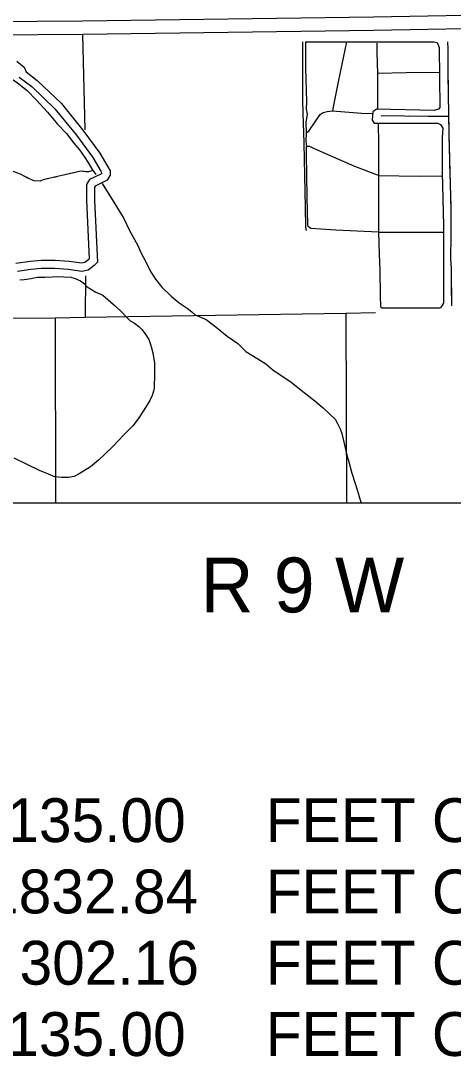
# Model space of a CAD drawing. Extents: x 1127717 to 1741049, y 2026793 to 2244711.
# Drawn here: x 1315678 to 1323560, y 2056440 to 2075463 of the extents above; entities that cross this region are included whole.
import ezdxf

# ---------------------------------------------------------------- set-up
doc = ezdxf.new("R2010")
doc.units = 0
for name, color, linetype in [('1', 7, 'Continuous'), ('15', 7, 'Continuous'), ('2', 7, 'Continuous'), ('35', 7, 'Continuous'), ('4', 7, 'Continuous'), ('43', 7, 'Continuous'), ('46', 7, 'Continuous'), ('5', 7, 'Continuous'), ('R_Draft', 7, 'Continuous')]:
    doc.layers.add(name, color=color, linetype=linetype)

msp = doc.modelspace()

# ---------------------------------------------------------------- linework, layer by layer
at = {"layer": '1'}
msp.add_lwpolyline([(1349634, 2111942), (1278363, 2111942), (1278363, 2066677), (1349634, 2066677)], close=True, dxfattribs=at)
at = {"layer": '15'}
for points in [[(1312662, 2075432), (1316804, 2075463), (1322105, 2075539), (1327395, 2075633), (1332797, 2075689), (1333675, 2075694)], [(1333677, 2075444), (1332799, 2075439), (1327398, 2075383), (1322109, 2075289), (1316807, 2075213), (1312664, 2075182)]]:
    msp.add_lwpolyline(points, dxfattribs=at)
at = {"layer": '35'}
for points in [[(1320868, 2075079), (1320871, 2074608), (1320884, 2073990), (1320881, 2073861), (1320898, 2073761), (1320876, 2073611), (1320879, 2073423), (1320873, 2073267), (1320884, 2073172)], [(1320868, 2075079), (1323215, 2075079), (1323267, 2075067), (1323305, 2074976), (1323318, 2073882), (1323293, 2073856), (1323215, 2073831), (1322160, 2073856), (1322096, 2073805), (1322083, 2073650), (1322122, 2073599), (1322263, 2073599), (1323280, 2073599), (1323331, 2073573), (1323370, 2073509), (1323357, 2073342), (1323357, 2072698), (1323383, 2071732), (1323383, 2070316), (1323331, 2070230)], [(1321613, 2075079), (1321465, 2074352), (1321383, 2073957), (1321358, 2073821)], [(1322188, 2073856), (1322189, 2073987), (1322189, 2074502), (1322176, 2074886), (1322176, 2075054)], [(1315001, 2074662), (1315164, 2074599), (1315301, 2074512), (1315407, 2074473), (1315482, 2074422), (1315614, 2074334), (1315790, 2074196), (1315960, 2074026), (1316161, 2073800), (1316343, 2073580), (1316513, 2073410), (1316645, 2073234), (1316746, 2073114), (1316834, 2072989), (1316909, 2072869), (1316978, 2072756), (1317044, 2072663)], [(1323311, 2074520), (1322702, 2074516), (1322189, 2074502)], [(1320879, 2073423), (1320928, 2073450), (1321042, 2073622), (1321135, 2073755), (1321189, 2073791), (1321263, 2073812), (1321358, 2073821), (1321892, 2073782), (1322093, 2073777)], [(1322191, 2073599), (1322200, 2073224), (1322198, 2072641)], [(1322198, 2072641), (1321767, 2072808), (1321034, 2073127), (1320944, 2073170), (1320884, 2073172)], [(1322198, 2072641), (1322200, 2071875), (1322200, 2071608), (1321421, 2071646), (1320963, 2071679), (1320917, 2071714), (1320909, 2071744), (1320898, 2072257), (1320884, 2073034), (1320884, 2073172)], [(1322198, 2072641), (1322947, 2072633), (1323357, 2072638)], [(1317162, 2072495), (1317393, 2072127), (1317556, 2071857), (1317657, 2071643), (1317808, 2071366), (1317864, 2071241), (1317965, 2071058), (1318040, 2070895), (1318135, 2070756), (1318248, 2070605), (1318417, 2070442), (1318562, 2070323), (1318713, 2070222), (1318795, 2070159), (1318857, 2070102), (1319058, 2070021), (1319241, 2069876), (1319442, 2069713), (1319637, 2069581), (1319687, 2069524), (1319781, 2069436), (1320001, 2069298), (1320146, 2069210), (1320272, 2069103), (1320605, 2068876), (1320843, 2068688), (1321038, 2068537), (1321189, 2068405), (1321321, 2068279), (1321409, 2068203), (1321453, 2068122), (1321503, 2068027), (1321529, 2067939), (1321579, 2067732), (1321617, 2067568), (1321661, 2067424), (1321714, 2067215), (1321771, 2067027), (1321833, 2066832), (1321852, 2066769), (1321881, 2066677)], [(1322200, 2071608), (1322939, 2071611), (1323386, 2071608)], [(1322200, 2071608), (1322211, 2071209), (1322222, 2070920), (1322228, 2070448), (1322236, 2070255), (1322263, 2070230), (1322337, 2070230), (1323331, 2070230)], [(1315660, 2070743), (1315740, 2070747), (1315868, 2070767), (1315912, 2070779), (1315984, 2070787), (1316115, 2070791), (1316251, 2070799), (1316347, 2070803), (1316459, 2070799), (1316587, 2070791), (1316667, 2070767), (1316763, 2070723), (1316839, 2070667), (1316887, 2070611)], [(1316887, 2070611), (1317046, 2070519), (1317170, 2070462), (1317405, 2070264), (1317527, 2070145), (1317585, 2070081), (1317673, 2069992), (1317752, 2069951), (1317826, 2069890), (1317888, 2069829), (1317956, 2069740), (1318014, 2069652), (1318044, 2069560), (1318058, 2069502), (1318085, 2069413), (1318116, 2069219), (1318112, 2069070), (1318112, 2068933), (1318109, 2068872), (1318109, 2068821), (1318109, 2068767), (1318095, 2068709), (1318071, 2068634), (1318027, 2068542), (1317922, 2068362), (1317816, 2068208), (1317721, 2068079), (1317554, 2067916), (1317360, 2067711), (1317200, 2067558), (1317092, 2067453), (1316945, 2067334), (1316741, 2067201), (1316649, 2067153), (1316547, 2067140), (1316442, 2067136), (1316418, 2067136), (1316299, 2067150), (1316180, 2067197), (1316020, 2067262), (1315557, 2067490)]]:
    msp.add_lwpolyline(points, dxfattribs=at)
at = {"layer": '4'}
msp.add_lwpolyline([(1313729, 2070035), (1316306, 2070050), (1316853, 2070058), (1321605, 2070133), (1322142, 2070144)], dxfattribs=at)
at = {"layer": '43'}
for points in [[(1320888, 2071640), (1320872, 2071703), (1320869, 2072062), (1320856, 2072651), (1320843, 2073232), (1320824, 2073787), (1320821, 2074012), (1320818, 2074329), (1320821, 2074563), (1320818, 2074976), (1320821, 2075082)], [(1323460, 2075084), (1323465, 2074950), (1323462, 2074611), (1323468, 2074161), (1323477, 2073720), (1323487, 2073143), (1323506, 2072490), (1323515, 2072014), (1323519, 2071542), (1323512, 2071129), (1323522, 2070945), (1323531, 2070267)], [(1323464, 2074972), (1323465, 2074950), (1323462, 2074611), (1323462, 2074576)], [(1323464, 2074444), (1323468, 2074161), (1323470, 2074048)], [(1323473, 2073916), (1323477, 2073720), (1323477, 2073718)], [(1323477, 2073720), (1323107, 2073717), (1322248, 2073733)], [(1322619, 2073726), (1322248, 2073733)], [(1323147, 2073717), (1323107, 2073717), (1322751, 2073723)], [(1323477, 2073720), (1323279, 2073718)], [(1323477, 2073718), (1323481, 2073520)], [(1323483, 2073388), (1323487, 2073143), (1323491, 2072992)], [(1323495, 2072860), (1323506, 2072490), (1323506, 2072464)], [(1316993, 2072734), (1316914, 2072710), (1316863, 2072712), (1316773, 2072725), (1316693, 2072706), (1316345, 2072624), (1316087, 2072563), (1316028, 2072542), (1315921, 2072549), (1315807, 2072597), (1315669, 2072666), (1315539, 2072719), (1315499, 2072729), (1315453, 2072733), (1315279, 2072723), (1314941, 2072698), (1314655, 2072675), (1314414, 2072660), (1314265, 2072645), (1314221, 2072630), (1314164, 2072639)], [(1316157, 2072580), (1316087, 2072563), (1316028, 2072542), (1315921, 2072549), (1315807, 2072597), (1315780, 2072611)], [(1316671, 2072701), (1316345, 2072624), (1316285, 2072610)], [(1316993, 2072734), (1316914, 2072710), (1316863, 2072712), (1316800, 2072721)], [(1323509, 2072332), (1323515, 2072014), (1323516, 2071936)], [(1323517, 2071804), (1323519, 2071542), (1323517, 2071408)], [(1323514, 2071276), (1323512, 2071129), (1323522, 2070945), (1323523, 2070881)], [(1323524, 2070749), (1323527, 2070551)], [(1323527, 2070551), (1323530, 2070353)]]:
    msp.add_lwpolyline(points, dxfattribs=at)
at = {"layer": '46'}
for points in [[(1315607, 2074727), (1315737, 2074619), (1315772, 2074531), (1315974, 2074379), (1316411, 2073960), (1316810, 2073471), (1317118, 2073053), (1317262, 2072801), (1317309, 2072730), (1317309, 2072649), (1317250, 2072560), (1317035, 2072452), (1317023, 2072434), (1317023, 2072189), (1317078, 2071063), (1317016, 2071001), (1316908, 2070915), (1316788, 2070891), (1316545, 2070928), (1316299, 2070946), (1316054, 2070946), (1315862, 2070928), (1315618, 2070894)], [(1315648, 2074436), (1315877, 2074265), (1316300, 2073859), (1316691, 2073379), (1316992, 2072971), (1317135, 2072722), (1317156, 2072689), (1317147, 2072676), (1316932, 2072568), (1316873, 2072479), (1316873, 2072185), (1316925, 2071122), (1316915, 2071113), (1316843, 2071055), (1316784, 2071043), (1316561, 2071078), (1316305, 2071096), (1316047, 2071096), (1315845, 2071077), (1315587, 2071041)]]:
    msp.add_lwpolyline(points, dxfattribs=at)
at = {"layer": '5'}
for points in [[(1316802, 2075213), (1316843, 2073479)], [(1316855, 2070812), (1316853, 2070058)], [(1321605, 2070133), (1321617, 2066677)], [(1316306, 2070050), (1316310, 2066677)]]:
    msp.add_lwpolyline(points, dxfattribs=at)

# ---------------------------------------------------------------- texts
at = {"layer": '2'}
for s, p in [('2,135.00', (1314520, 2060489)), ('1832.84', (1315043, 2059189)), ('302.16', (1315654, 2057889)), ('2,135.00', (1314520, 2056589))]:
    msp.add_text(s, height=800, dxfattribs=at).set_placement(p)
for p in [(1320144, 2060489), (1320144, 2059189), (1320144, 2057889), (1320144, 2056589)]:
    msp.add_text('FEET OR', height=800, rotation=360, dxfattribs=at).set_placement(p)
at = {"layer": 'R_Draft'}
msp.add_text('R 9 W', height=1000, dxfattribs=at).set_placement((1318954, 2064677))

doc.saveas('drawing.dxf')
